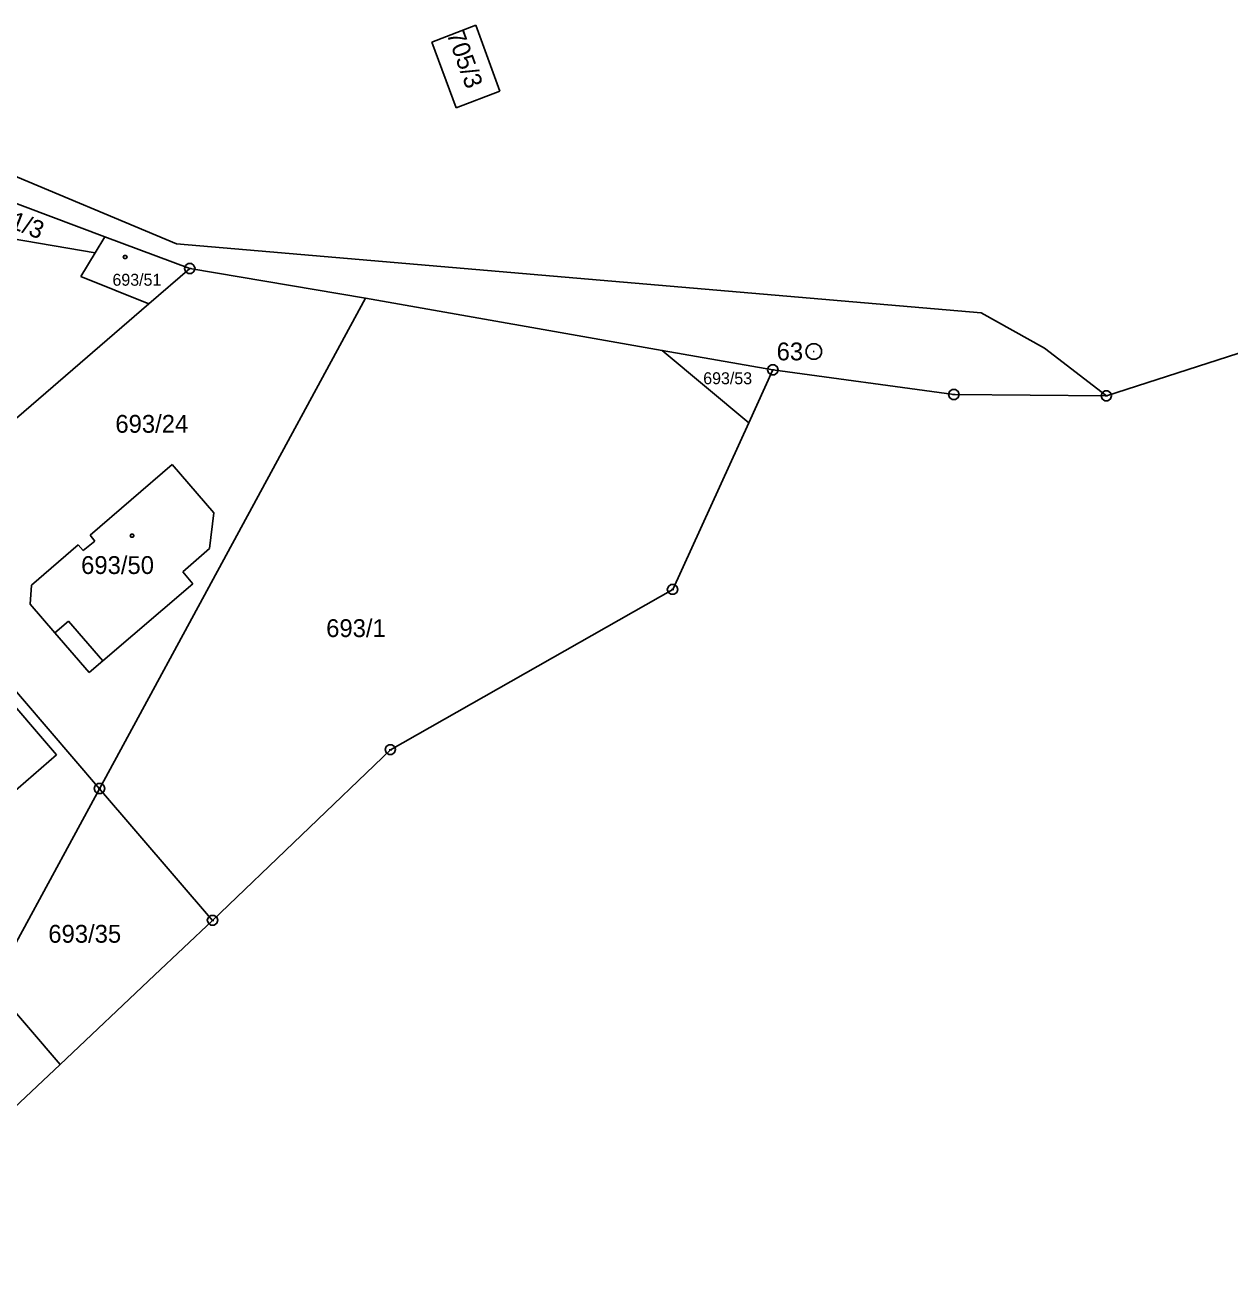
# Model space of a CAD drawing. Extents: x -759699 to -757730, y -1172308 to -1170857.
# Drawn here: x -758271.3 to -758156.3, y -1171228 to -1171108.5 of the extents above; entities that cross this region are included whole.
import ezdxf

# ---------------------------------------------------------------- set-up
doc = ezdxf.new("R2010")
doc.units = 0
for name, color, linetype in [('Vrstva 1', 7, 'Continuous'), ('Vrstva 11', 7, 'Continuous'), ('Vrstva 12', 7, 'Continuous'), ('Vrstva 2', 7, 'Continuous'), ('Vrstva 4', 7, 'Continuous'), ('Vrstva 5', 7, 'Continuous'), ('Vrstva 8', 7, 'Continuous')]:
    doc.layers.add(name, color=color, linetype=linetype)

msp = doc.modelspace()

# ---------------------------------------------------------------- linework, layer by layer
at = {"layer": 'Vrstva 1'}
for p, q in [((-758232.46, -1171110.14), (-758228.25, -1171108.52)), ((-758228.25, -1171108.52), (-758225.96, -1171114.84)), ((-758230.14, -1171116.43), (-758232.46, -1171110.14)), ((-758225.96, -1171114.84), (-758230.14, -1171116.43)), ((-758286.34, -1171117.03), (-758256.83, -1171129.41)), ((-758290.15, -1171118.76), (-758263.67, -1171128.72)), ((-758272.6, -1171128.9), (-758264.59, -1171130.25)), ((-758264.59, -1171130.25), (-758263.67, -1171128.72)), ((-758263.67, -1171128.72), (-758255.56, -1171131.77)), ((-758237.17, -1171131.09), (-758256.83, -1171129.41)), ((-758265.95, -1171132.53), (-758264.59, -1171130.25)), ((-758168.07, -1171143.92), (-758125.81, -1171130.25)), ((-758259.47, -1171135.14), (-758255.56, -1171131.77)), ((-758255.56, -1171131.77), (-758238.8, -1171134.6)), ((-758237.17, -1171131.09), (-758237.17, -1171131.09)), ((-758237.17, -1171131.09), (-758180.01, -1171135.99)), ((-758259.47, -1171135.14), (-758265.95, -1171132.53)), ((-758280.48, -1171153.24), (-758259.47, -1171135.14)), ((-758238.8, -1171134.6), (-758264.18, -1171181.4)), ((-758238.8, -1171134.6), (-758210.46, -1171139.58)), ((-758173.98, -1171139.35), (-758180.01, -1171135.99)), ((-758173.98, -1171139.35), (-758168.07, -1171143.92)), ((-758210.46, -1171139.58), (-758202.21, -1171146.48)), ((-758210.46, -1171139.58), (-758199.91, -1171141.43)), ((-758199.91, -1171141.43), (-758202.21, -1171146.48)), ((-758182.63, -1171143.79), (-758199.91, -1171141.43)), ((-758168.07, -1171143.92), (-758182.63, -1171143.79)), ((-758202.21, -1171146.48), (-758209.47, -1171162.39)), ((-758265.07, -1171157.21), (-758257.23, -1171150.46)), ((-758257.23, -1171150.46), (-758253.25, -1171155.07)), ((-758253.25, -1171155.07), (-758253.67, -1171158.49)), ((-758264.62, -1171157.79), (-758265.07, -1171157.21)), ((-758270.68, -1171161.99), (-758266.2, -1171158.14)), ((-758266.2, -1171158.14), (-758265.73, -1171158.66)), ((-758265.73, -1171158.66), (-758264.62, -1171157.79)), ((-758253.67, -1171158.49), (-758256.22, -1171160.71)), ((-758256.22, -1171160.71), (-758255.28, -1171161.85)), ((-758270.8, -1171163.78), (-758270.68, -1171161.99)), ((-758255.28, -1171161.85), (-758263.85, -1171169.19)), ((-758236.41, -1171177.68), (-758209.47, -1171162.39)), ((-758268.43, -1171166.52), (-758270.8, -1171163.78)), ((-758264.18, -1171181.4), (-758278.17, -1171165.11)), ((-758265.18, -1171170.3), (-758268.43, -1171166.52)), ((-758277.97, -1171166.9), (-758268.27, -1171178.18)), ((-758263.85, -1171169.19), (-758265.18, -1171170.3)), ((-758268.27, -1171178.18), (-758272.66, -1171182)), ((-758253.38, -1171193.97), (-758236.41, -1171177.68)), ((-758274.38, -1171200.21), (-758264.18, -1171181.4)), ((-758253.38, -1171193.97), (-758264.18, -1171181.4)), ((-758258.93, -1171199.21), (-758253.38, -1171193.97)), ((-758274.38, -1171200.21), (-758267.94, -1171207.71)), ((-758267.94, -1171207.71), (-758258.93, -1171199.21)), ((-758289.45, -1171228), (-758267.94, -1171207.71))]:
    msp.add_line(p, q, dxfattribs=at)
at = {"layer": 'Vrstva 11'}
for p, q in [((-758125.81, -1171130.25), (-758168.07, -1171143.92)), ((-758199.91, -1171141.43), (-758202.21, -1171146.48)), ((-758182.63, -1171143.79), (-758199.91, -1171141.43)), ((-758168.07, -1171143.92), (-758182.63, -1171143.79)), ((-758202.21, -1171146.48), (-758209.47, -1171162.39)), ((-758209.47, -1171162.39), (-758236.41, -1171177.68)), ((-758236.41, -1171177.68), (-758253.38, -1171193.97)), ((-758253.38, -1171193.97), (-758258.93, -1171199.21)), ((-758258.93, -1171199.21), (-758267.94, -1171207.71)), ((-758267.94, -1171207.71), (-758289.45, -1171228))]:
    msp.add_line(p, q, dxfattribs=at)
at = {"layer": 'Vrstva 12'}
for p, q in [((-758264.59, -1171130.25), (-758263.67, -1171128.72)), ((-758263.67, -1171128.72), (-758255.56, -1171131.77)), ((-758265.95, -1171132.53), (-758264.59, -1171130.25)), ((-758259.47, -1171135.14), (-758255.56, -1171131.77)), ((-758259.47, -1171135.14), (-758265.95, -1171132.53)), ((-758265.07, -1171157.21), (-758257.23, -1171150.46)), ((-758257.23, -1171150.46), (-758253.25, -1171155.07)), ((-758253.25, -1171155.07), (-758253.67, -1171158.49)), ((-758264.62, -1171157.79), (-758265.07, -1171157.21)), ((-758270.68, -1171161.99), (-758266.2, -1171158.14)), ((-758266.2, -1171158.14), (-758265.73, -1171158.66)), ((-758265.73, -1171158.66), (-758264.62, -1171157.79)), ((-758253.67, -1171158.49), (-758256.22, -1171160.71)), ((-758256.22, -1171160.71), (-758255.28, -1171161.85)), ((-758270.8, -1171163.78), (-758270.68, -1171161.99)), ((-758255.28, -1171161.85), (-758263.85, -1171169.19)), ((-758268.43, -1171166.52), (-758270.8, -1171163.78)), ((-758268.43, -1171166.52), (-758267.13, -1171165.4)), ((-758267.13, -1171165.4), (-758263.85, -1171169.19)), ((-758277.97, -1171166.9), (-758268.27, -1171178.18)), ((-758268.27, -1171178.18), (-758272.66, -1171182))]:
    msp.add_line(p, q, dxfattribs=at)
at = {"layer": 'Vrstva 4'}
for p, q in [((-758268.43, -1171166.52), (-758267.13, -1171165.4)), ((-758267.13, -1171165.4), (-758263.85, -1171169.19))]:
    msp.add_line(p, q, dxfattribs=at)
at = {"layer": 'Vrstva 5'}
for points in [[(-758261.64, -1171130.51), (-758261.55, -1171130.66), (-758261.64, -1171130.81), (-758261.82, -1171130.81), (-758261.91, -1171130.66), (-758261.82, -1171130.51)], [(-758260.98, -1171157.11), (-758260.89, -1171157.26), (-758260.98, -1171157.41), (-758261.16, -1171157.41), (-758261.25, -1171157.26), (-758261.16, -1171157.11)]]:
    msp.add_lwpolyline(points, close=True, dxfattribs=at)
at = {"layer": 'Vrstva 8'}
for p, q in [((-758255.68, -1171131.77), (-758255.44, -1171131.77)), ((-758196.05, -1171139.67), (-758195.95, -1171139.67)), ((-758200.03, -1171141.43), (-758199.79, -1171141.43)), ((-758182.75, -1171143.79), (-758182.51, -1171143.79)), ((-758168.19, -1171143.92), (-758167.95, -1171143.92)), ((-758209.59, -1171162.39), (-758209.35, -1171162.39)), ((-758236.53, -1171177.68), (-758236.29, -1171177.68)), ((-758264.3, -1171181.4), (-758264.06, -1171181.4)), ((-758253.5, -1171193.97), (-758253.26, -1171193.97))]:
    msp.add_line(p, q, dxfattribs=at)
for points in [[(-758255.41, -1171131.29), (-758255.16, -1171131.47), (-758255.06, -1171131.76), (-758255.16, -1171132.05), (-758255.41, -1171132.23), (-758255.72, -1171132.23), (-758255.97, -1171132.05), (-758256.07, -1171131.76), (-758255.97, -1171131.47), (-758255.72, -1171131.29)], [(-758195.81, -1171138.95), (-758195.47, -1171139.14), (-758195.28, -1171139.48), (-758195.28, -1171139.87), (-758195.47, -1171140.21), (-758195.81, -1171140.4), (-758196.2, -1171140.4), (-758196.54, -1171140.21), (-758196.73, -1171139.87), (-758196.73, -1171139.48), (-758196.54, -1171139.14), (-758196.2, -1171138.95)], [(-758199.76, -1171140.95), (-758199.51, -1171141.13), (-758199.41, -1171141.42), (-758199.51, -1171141.71), (-758199.76, -1171141.89), (-758200.07, -1171141.89), (-758200.32, -1171141.71), (-758200.42, -1171141.42), (-758200.32, -1171141.13), (-758200.07, -1171140.95)], [(-758182.48, -1171143.31), (-758182.23, -1171143.49), (-758182.13, -1171143.78), (-758182.23, -1171144.07), (-758182.48, -1171144.25), (-758182.79, -1171144.25), (-758183.04, -1171144.07), (-758183.14, -1171143.78), (-758183.04, -1171143.49), (-758182.79, -1171143.31)], [(-758167.92, -1171143.44), (-758167.67, -1171143.62), (-758167.57, -1171143.91), (-758167.67, -1171144.2), (-758167.92, -1171144.38), (-758168.23, -1171144.38), (-758168.48, -1171144.2), (-758168.58, -1171143.91), (-758168.48, -1171143.62), (-758168.23, -1171143.44)], [(-758209.32, -1171161.91), (-758209.07, -1171162.09), (-758208.97, -1171162.38), (-758209.07, -1171162.67), (-758209.32, -1171162.85), (-758209.63, -1171162.85), (-758209.88, -1171162.67), (-758209.98, -1171162.38), (-758209.88, -1171162.09), (-758209.63, -1171161.91)], [(-758236.26, -1171177.2), (-758236.01, -1171177.38), (-758235.91, -1171177.67), (-758236.01, -1171177.96), (-758236.26, -1171178.14), (-758236.57, -1171178.14), (-758236.82, -1171177.96), (-758236.92, -1171177.67), (-758236.82, -1171177.38), (-758236.57, -1171177.2)], [(-758264.03, -1171180.92), (-758263.78, -1171181.1), (-758263.68, -1171181.39), (-758263.78, -1171181.68), (-758264.03, -1171181.86), (-758264.34, -1171181.86), (-758264.59, -1171181.68), (-758264.69, -1171181.39), (-758264.59, -1171181.1), (-758264.34, -1171180.92)], [(-758253.23, -1171193.49), (-758252.98, -1171193.67), (-758252.88, -1171193.96), (-758252.98, -1171194.25), (-758253.23, -1171194.43), (-758253.54, -1171194.43), (-758253.79, -1171194.25), (-758253.89, -1171193.96), (-758253.79, -1171193.67), (-758253.54, -1171193.49)]]:
    msp.add_lwpolyline(points, close=True, dxfattribs=at)

# ---------------------------------------------------------------- texts
at = {"layer": 'Vrstva 2'}
for s, rotation, p in [('705/3', 289.80205, (-758231.064, -1171109.366)), ('691/3', 338.56076, (-758275.193, -1171126.911))]:
    msp.add_text(s, height=1.7, rotation=rotation, dxfattribs=at).set_placement(p)
for s, height, p in [('693/51', 1.14, (-758262.941, -1171133.4)), ('693/53', 1.14, (-758206.553, -1171142.8)), ('693/24', 1.7, (-758262.663, -1171147.43)), ('693/50', 1.7, (-758265.933, -1171160.91)), ('693/1', 1.7, (-758242.542, -1171166.93)), ('693/35', 1.7, (-758269.063, -1171196.1))]:
    msp.add_text(s, height=height, dxfattribs=at).set_placement(p)
at = {"layer": 'Vrstva 8'}
msp.add_text('63', height=1.7, dxfattribs=at).set_placement((-758199.546, -1171140.52))

doc.saveas('drawing.dxf')
